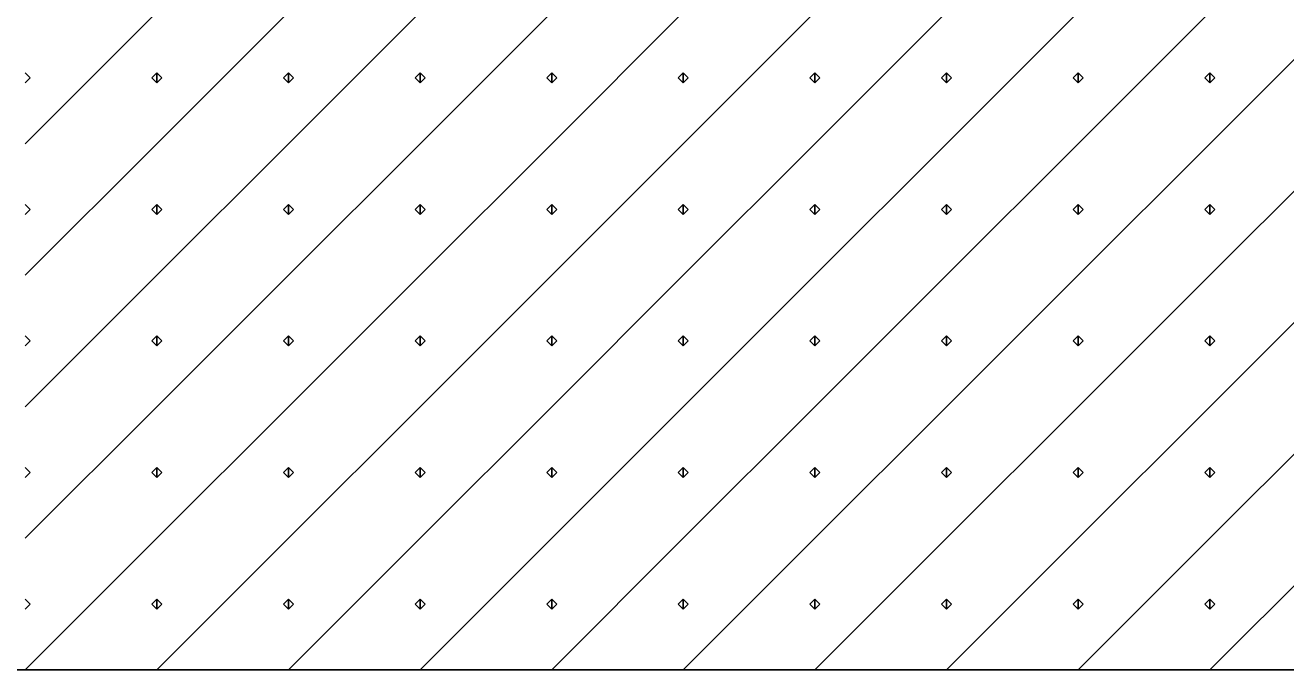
# Model space of a CAD drawing. Extents: x 1458 to 4498, y 17709 to 24109.
# Drawn here: x 2157.07 to 2198.5, y 17838.34 to 17859.54 of the extents above; entities that cross this region are included whole.
import ezdxf

# ---------------------------------------------------------------- set-up
doc = ezdxf.new("R2010")
doc.units = 0
doc.layers.add('P_TRAF_TCP_General', color=7, linetype='Continuous')

msp = doc.modelspace()

# ---------------------------------------------------------------- linework, layer by layer
at = {"layer": 'P_TRAF_TCP_General'}
for p, q in [((2157.069, 17855.647), (2161.395, 17859.974)), ((2161.395, 17855.647), (2165.721, 17859.974)), ((2165.721, 17855.647), (2170.048, 17859.974)), ((2170.048, 17855.647), (2174.374, 17859.974)), ((2174.374, 17855.647), (2178.7, 17859.974)), ((2178.7, 17855.647), (2183.027, 17859.974)), ((2183.027, 17855.647), (2187.353, 17859.974)), ((2187.353, 17855.647), (2191.679, 17859.974)), ((2191.679, 17855.647), (2196.006, 17859.974)), ((2196.006, 17855.647), (2200.332, 17859.974)), ((2157.069, 17857.974), (2157.233, 17857.81)), ((2161.231, 17857.81), (2161.395, 17857.974)), ((2161.395, 17857.647), (2161.395, 17857.974)), ((2161.395, 17857.647), (2161.395, 17857.974)), ((2161.395, 17857.974), (2161.559, 17857.81)), ((2165.557, 17857.81), (2165.721, 17857.974)), ((2165.721, 17857.647), (2165.721, 17857.974)), ((2165.721, 17857.647), (2165.721, 17857.974)), ((2165.721, 17857.974), (2165.885, 17857.81)), ((2169.884, 17857.81), (2170.048, 17857.974)), ((2170.048, 17857.647), (2170.048, 17857.974)), ((2170.048, 17857.647), (2170.048, 17857.974)), ((2170.048, 17857.974), (2170.212, 17857.81)), ((2174.21, 17857.81), (2174.374, 17857.974)), ((2174.374, 17857.647), (2174.374, 17857.974)), ((2174.374, 17857.647), (2174.374, 17857.974)), ((2174.374, 17857.974), (2174.538, 17857.81)), ((2178.536, 17857.81), (2178.7, 17857.974)), ((2178.7, 17857.647), (2178.7, 17857.974)), ((2178.7, 17857.647), (2178.7, 17857.974)), ((2178.7, 17857.974), (2178.864, 17857.81)), ((2182.863, 17857.81), (2183.027, 17857.974)), ((2183.027, 17857.647), (2183.027, 17857.974)), ((2183.027, 17857.647), (2183.027, 17857.974)), ((2183.027, 17857.974), (2183.191, 17857.81)), ((2187.189, 17857.81), (2187.353, 17857.974)), ((2187.353, 17857.647), (2187.353, 17857.974)), ((2187.353, 17857.647), (2187.353, 17857.974)), ((2187.353, 17857.974), (2187.517, 17857.81)), ((2191.515, 17857.81), (2191.679, 17857.974)), ((2191.679, 17857.647), (2191.679, 17857.974)), ((2191.679, 17857.647), (2191.679, 17857.974)), ((2191.679, 17857.974), (2191.843, 17857.81)), ((2195.842, 17857.81), (2196.006, 17857.974)), ((2196.006, 17857.647), (2196.006, 17857.974)), ((2196.006, 17857.647), (2196.006, 17857.974)), ((2196.006, 17857.974), (2196.17, 17857.81)), ((2157.233, 17857.81), (2157.069, 17857.646)), ((2161.395, 17857.646), (2161.231, 17857.81)), ((2161.559, 17857.81), (2161.395, 17857.646)), ((2165.721, 17857.646), (2165.557, 17857.81)), ((2165.885, 17857.81), (2165.721, 17857.646)), ((2170.048, 17857.646), (2169.884, 17857.81)), ((2170.212, 17857.81), (2170.048, 17857.646)), ((2174.374, 17857.646), (2174.21, 17857.81)), ((2174.538, 17857.81), (2174.374, 17857.646)), ((2178.7, 17857.646), (2178.536, 17857.81)), ((2178.864, 17857.81), (2178.7, 17857.646)), ((2183.027, 17857.646), (2182.863, 17857.81)), ((2183.191, 17857.81), (2183.027, 17857.646)), ((2187.353, 17857.646), (2187.189, 17857.81)), ((2187.517, 17857.81), (2187.353, 17857.646)), ((2191.679, 17857.646), (2191.515, 17857.81)), ((2191.843, 17857.81), (2191.679, 17857.646)), ((2196.006, 17857.646), (2195.842, 17857.81)), ((2196.17, 17857.81), (2196.006, 17857.646)), ((2157.069, 17851.321), (2161.395, 17855.647)), ((2161.395, 17851.321), (2165.721, 17855.647)), ((2165.721, 17851.321), (2170.048, 17855.647)), ((2170.048, 17851.321), (2174.374, 17855.647)), ((2174.374, 17851.321), (2178.7, 17855.647)), ((2178.7, 17851.321), (2183.027, 17855.647)), ((2183.027, 17851.321), (2187.353, 17855.647)), ((2187.353, 17851.321), (2191.679, 17855.647)), ((2191.679, 17851.321), (2196.006, 17855.647)), ((2196.006, 17851.321), (2200.332, 17855.647)), ((2157.069, 17853.648), (2157.233, 17853.484)), ((2157.233, 17853.484), (2157.069, 17853.32)), ((2161.231, 17853.484), (2161.395, 17853.648)), ((2161.395, 17853.32), (2161.231, 17853.484)), ((2161.395, 17853.32), (2161.395, 17853.648)), ((2161.395, 17853.32), (2161.395, 17853.648)), ((2161.395, 17853.648), (2161.559, 17853.484)), ((2161.559, 17853.484), (2161.395, 17853.32)), ((2165.557, 17853.484), (2165.721, 17853.648)), ((2165.721, 17853.32), (2165.557, 17853.484)), ((2165.721, 17853.32), (2165.721, 17853.648)), ((2165.721, 17853.32), (2165.721, 17853.648)), ((2165.721, 17853.648), (2165.885, 17853.484)), ((2165.885, 17853.484), (2165.721, 17853.32)), ((2169.884, 17853.484), (2170.048, 17853.648)), ((2170.048, 17853.32), (2169.884, 17853.484)), ((2170.048, 17853.32), (2170.048, 17853.648)), ((2170.048, 17853.32), (2170.048, 17853.648)), ((2170.048, 17853.648), (2170.212, 17853.484)), ((2170.212, 17853.484), (2170.048, 17853.32)), ((2174.21, 17853.484), (2174.374, 17853.648)), ((2174.374, 17853.32), (2174.21, 17853.484)), ((2174.374, 17853.32), (2174.374, 17853.648)), ((2174.374, 17853.32), (2174.374, 17853.648)), ((2174.374, 17853.648), (2174.538, 17853.484)), ((2174.538, 17853.484), (2174.374, 17853.32)), ((2178.536, 17853.484), (2178.7, 17853.648)), ((2178.7, 17853.32), (2178.536, 17853.484)), ((2178.7, 17853.32), (2178.7, 17853.648)), ((2178.7, 17853.32), (2178.7, 17853.648)), ((2178.7, 17853.648), (2178.864, 17853.484)), ((2178.864, 17853.484), (2178.7, 17853.32)), ((2182.863, 17853.484), (2183.027, 17853.648)), ((2183.027, 17853.32), (2182.863, 17853.484)), ((2183.027, 17853.32), (2183.027, 17853.648)), ((2183.027, 17853.32), (2183.027, 17853.648)), ((2183.027, 17853.648), (2183.191, 17853.484)), ((2183.191, 17853.484), (2183.027, 17853.32)), ((2187.189, 17853.484), (2187.353, 17853.648)), ((2187.353, 17853.32), (2187.189, 17853.484)), ((2187.353, 17853.32), (2187.353, 17853.648)), ((2187.353, 17853.32), (2187.353, 17853.648)), ((2187.353, 17853.648), (2187.517, 17853.484)), ((2187.517, 17853.484), (2187.353, 17853.32)), ((2191.515, 17853.484), (2191.679, 17853.648)), ((2191.679, 17853.32), (2191.515, 17853.484)), ((2191.679, 17853.32), (2191.679, 17853.648)), ((2191.679, 17853.32), (2191.679, 17853.648)), ((2191.679, 17853.648), (2191.843, 17853.484)), ((2191.843, 17853.484), (2191.679, 17853.32)), ((2195.842, 17853.484), (2196.006, 17853.648)), ((2196.006, 17853.32), (2195.842, 17853.484)), ((2196.006, 17853.32), (2196.006, 17853.648)), ((2196.006, 17853.32), (2196.006, 17853.648)), ((2196.006, 17853.648), (2196.17, 17853.484)), ((2196.17, 17853.484), (2196.006, 17853.32)), ((2157.069, 17846.995), (2161.395, 17851.321)), ((2161.395, 17846.995), (2165.721, 17851.321)), ((2165.721, 17846.995), (2170.048, 17851.321)), ((2170.048, 17846.995), (2174.374, 17851.321)), ((2174.374, 17846.995), (2178.7, 17851.321)), ((2178.7, 17846.995), (2183.027, 17851.321)), ((2183.027, 17846.995), (2187.353, 17851.321)), ((2187.353, 17846.995), (2191.679, 17851.321)), ((2191.679, 17846.995), (2196.006, 17851.321)), ((2196.006, 17846.995), (2200.332, 17851.321)), ((2157.069, 17849.322), (2157.233, 17849.158)), ((2161.231, 17849.158), (2161.395, 17849.322)), ((2161.395, 17848.994), (2161.395, 17849.322)), ((2161.395, 17848.994), (2161.395, 17849.322)), ((2161.395, 17849.322), (2161.559, 17849.158)), ((2165.557, 17849.158), (2165.721, 17849.322)), ((2165.721, 17848.994), (2165.721, 17849.322)), ((2165.721, 17848.994), (2165.721, 17849.322)), ((2165.721, 17849.322), (2165.885, 17849.158)), ((2169.884, 17849.158), (2170.048, 17849.322)), ((2170.048, 17848.994), (2170.048, 17849.322)), ((2170.048, 17848.994), (2170.048, 17849.322)), ((2170.048, 17849.322), (2170.212, 17849.158)), ((2174.21, 17849.158), (2174.374, 17849.322)), ((2174.374, 17848.994), (2174.374, 17849.322)), ((2174.374, 17848.994), (2174.374, 17849.322)), ((2174.374, 17849.322), (2174.538, 17849.158)), ((2178.536, 17849.158), (2178.7, 17849.322)), ((2178.7, 17848.994), (2178.7, 17849.322)), ((2178.7, 17848.994), (2178.7, 17849.322)), ((2178.7, 17849.322), (2178.864, 17849.158)), ((2182.863, 17849.158), (2183.027, 17849.322)), ((2183.027, 17848.994), (2183.027, 17849.322)), ((2183.027, 17848.994), (2183.027, 17849.322)), ((2183.027, 17849.322), (2183.191, 17849.158)), ((2187.189, 17849.158), (2187.353, 17849.322)), ((2187.353, 17848.994), (2187.353, 17849.322)), ((2187.353, 17848.994), (2187.353, 17849.322)), ((2187.353, 17849.322), (2187.517, 17849.158)), ((2191.515, 17849.158), (2191.679, 17849.322)), ((2191.679, 17848.994), (2191.679, 17849.322)), ((2191.679, 17848.994), (2191.679, 17849.322)), ((2191.679, 17849.322), (2191.843, 17849.158)), ((2195.842, 17849.158), (2196.006, 17849.322)), ((2196.006, 17848.994), (2196.006, 17849.322)), ((2196.006, 17848.994), (2196.006, 17849.322)), ((2196.006, 17849.322), (2196.17, 17849.158)), ((2157.233, 17849.158), (2157.069, 17848.994)), ((2161.395, 17848.994), (2161.231, 17849.158)), ((2161.559, 17849.158), (2161.395, 17848.994)), ((2165.721, 17848.994), (2165.557, 17849.158)), ((2165.885, 17849.158), (2165.721, 17848.994)), ((2170.048, 17848.994), (2169.884, 17849.158)), ((2170.212, 17849.158), (2170.048, 17848.994)), ((2174.374, 17848.994), (2174.21, 17849.158)), ((2174.538, 17849.158), (2174.374, 17848.994)), ((2178.7, 17848.994), (2178.536, 17849.158)), ((2178.864, 17849.158), (2178.7, 17848.994)), ((2183.027, 17848.994), (2182.863, 17849.158)), ((2183.191, 17849.158), (2183.027, 17848.994)), ((2187.353, 17848.994), (2187.189, 17849.158)), ((2187.517, 17849.158), (2187.353, 17848.994)), ((2191.679, 17848.994), (2191.515, 17849.158)), ((2191.843, 17849.158), (2191.679, 17848.994)), ((2196.006, 17848.994), (2195.842, 17849.158)), ((2196.17, 17849.158), (2196.006, 17848.994)), ((2157.069, 17842.668), (2161.395, 17846.995)), ((2161.395, 17842.668), (2165.721, 17846.995)), ((2165.721, 17842.668), (2170.048, 17846.995)), ((2170.048, 17842.668), (2174.374, 17846.995)), ((2174.374, 17842.668), (2178.7, 17846.995)), ((2178.7, 17842.668), (2183.027, 17846.995)), ((2183.027, 17842.668), (2187.353, 17846.995)), ((2187.353, 17842.668), (2191.679, 17846.995)), ((2191.679, 17842.668), (2196.006, 17846.995)), ((2196.006, 17842.668), (2200.332, 17846.995)), ((2157.069, 17844.996), (2157.233, 17844.832)), ((2157.233, 17844.832), (2157.069, 17844.668)), ((2161.231, 17844.832), (2161.395, 17844.996)), ((2161.395, 17844.668), (2161.231, 17844.832)), ((2161.395, 17844.668), (2161.395, 17844.996)), ((2161.395, 17844.668), (2161.395, 17844.996)), ((2161.395, 17844.996), (2161.559, 17844.832)), ((2161.559, 17844.832), (2161.395, 17844.668)), ((2165.557, 17844.832), (2165.721, 17844.996)), ((2165.721, 17844.668), (2165.557, 17844.832)), ((2165.721, 17844.668), (2165.721, 17844.996)), ((2165.721, 17844.668), (2165.721, 17844.996)), ((2165.721, 17844.996), (2165.885, 17844.832)), ((2165.885, 17844.832), (2165.721, 17844.668)), ((2169.884, 17844.832), (2170.048, 17844.996)), ((2170.048, 17844.668), (2169.884, 17844.832)), ((2170.048, 17844.668), (2170.048, 17844.996)), ((2170.048, 17844.668), (2170.048, 17844.996)), ((2170.048, 17844.996), (2170.212, 17844.832)), ((2170.212, 17844.832), (2170.048, 17844.668)), ((2174.21, 17844.832), (2174.374, 17844.996)), ((2174.374, 17844.668), (2174.21, 17844.832)), ((2174.374, 17844.668), (2174.374, 17844.996)), ((2174.374, 17844.668), (2174.374, 17844.996)), ((2174.374, 17844.996), (2174.538, 17844.832)), ((2174.538, 17844.832), (2174.374, 17844.668)), ((2178.536, 17844.832), (2178.7, 17844.996)), ((2178.7, 17844.668), (2178.536, 17844.832)), ((2178.7, 17844.668), (2178.7, 17844.996)), ((2178.7, 17844.668), (2178.7, 17844.996)), ((2178.7, 17844.996), (2178.864, 17844.832)), ((2178.864, 17844.832), (2178.7, 17844.668)), ((2182.863, 17844.832), (2183.027, 17844.996)), ((2183.027, 17844.668), (2182.863, 17844.832)), ((2183.027, 17844.668), (2183.027, 17844.996)), ((2183.027, 17844.668), (2183.027, 17844.996)), ((2183.027, 17844.996), (2183.191, 17844.832)), ((2183.191, 17844.832), (2183.027, 17844.668)), ((2187.189, 17844.832), (2187.353, 17844.996)), ((2187.353, 17844.668), (2187.189, 17844.832)), ((2187.353, 17844.668), (2187.353, 17844.996)), ((2187.353, 17844.668), (2187.353, 17844.996)), ((2187.353, 17844.996), (2187.517, 17844.832)), ((2187.517, 17844.832), (2187.353, 17844.668)), ((2191.515, 17844.832), (2191.679, 17844.996)), ((2191.679, 17844.668), (2191.515, 17844.832)), ((2191.679, 17844.668), (2191.679, 17844.996)), ((2191.679, 17844.668), (2191.679, 17844.996)), ((2191.679, 17844.996), (2191.843, 17844.832)), ((2191.843, 17844.832), (2191.679, 17844.668)), ((2195.842, 17844.832), (2196.006, 17844.996)), ((2196.006, 17844.668), (2195.842, 17844.832)), ((2196.006, 17844.668), (2196.006, 17844.996)), ((2196.006, 17844.668), (2196.006, 17844.996)), ((2196.006, 17844.996), (2196.17, 17844.832)), ((2196.17, 17844.832), (2196.006, 17844.668)), ((2157.069, 17838.342), (2161.395, 17842.668)), ((2161.395, 17838.342), (2165.721, 17842.668)), ((2165.721, 17838.342), (2170.048, 17842.668)), ((2170.048, 17838.342), (2174.374, 17842.668)), ((2174.374, 17838.342), (2178.7, 17842.668)), ((2178.7, 17838.342), (2183.027, 17842.668)), ((2183.027, 17838.342), (2187.353, 17842.668)), ((2187.353, 17838.342), (2191.679, 17842.668)), ((2191.679, 17838.342), (2196.006, 17842.668)), ((2196.006, 17838.342), (2200.332, 17842.668)), ((2157.069, 17840.669), (2157.233, 17840.505)), ((2157.233, 17840.505), (2157.069, 17840.341)), ((2161.231, 17840.505), (2161.395, 17840.669)), ((2161.395, 17840.341), (2161.231, 17840.505)), ((2161.395, 17840.341), (2161.395, 17840.669)), ((2161.395, 17840.341), (2161.395, 17840.669)), ((2161.395, 17840.669), (2161.559, 17840.505)), ((2161.559, 17840.505), (2161.395, 17840.341)), ((2165.557, 17840.505), (2165.721, 17840.669)), ((2165.721, 17840.341), (2165.557, 17840.505)), ((2165.721, 17840.341), (2165.721, 17840.669)), ((2165.721, 17840.341), (2165.721, 17840.669)), ((2165.721, 17840.669), (2165.885, 17840.505)), ((2165.885, 17840.505), (2165.721, 17840.341)), ((2169.884, 17840.505), (2170.048, 17840.669)), ((2170.048, 17840.341), (2169.884, 17840.505)), ((2170.048, 17840.341), (2170.048, 17840.669)), ((2170.048, 17840.341), (2170.048, 17840.669)), ((2170.048, 17840.669), (2170.212, 17840.505)), ((2170.212, 17840.505), (2170.048, 17840.341)), ((2174.21, 17840.505), (2174.374, 17840.669)), ((2174.374, 17840.341), (2174.21, 17840.505)), ((2174.374, 17840.341), (2174.374, 17840.669)), ((2174.374, 17840.341), (2174.374, 17840.669)), ((2174.374, 17840.669), (2174.538, 17840.505)), ((2174.538, 17840.505), (2174.374, 17840.341)), ((2178.536, 17840.505), (2178.7, 17840.669)), ((2178.7, 17840.341), (2178.536, 17840.505)), ((2178.7, 17840.341), (2178.7, 17840.669)), ((2178.7, 17840.341), (2178.7, 17840.669)), ((2178.7, 17840.669), (2178.864, 17840.505)), ((2178.864, 17840.505), (2178.7, 17840.341)), ((2182.863, 17840.505), (2183.027, 17840.669)), ((2183.027, 17840.341), (2182.863, 17840.505)), ((2183.027, 17840.341), (2183.027, 17840.669)), ((2183.027, 17840.341), (2183.027, 17840.669)), ((2183.027, 17840.669), (2183.191, 17840.505)), ((2183.191, 17840.505), (2183.027, 17840.341)), ((2187.189, 17840.505), (2187.353, 17840.669)), ((2187.353, 17840.341), (2187.189, 17840.505)), ((2187.353, 17840.341), (2187.353, 17840.669)), ((2187.353, 17840.341), (2187.353, 17840.669)), ((2187.353, 17840.669), (2187.517, 17840.505)), ((2187.517, 17840.505), (2187.353, 17840.341)), ((2191.515, 17840.505), (2191.679, 17840.669)), ((2191.679, 17840.341), (2191.515, 17840.505)), ((2191.679, 17840.341), (2191.679, 17840.669)), ((2191.679, 17840.341), (2191.679, 17840.669)), ((2191.679, 17840.669), (2191.843, 17840.505)), ((2191.843, 17840.505), (2191.679, 17840.341)), ((2195.842, 17840.505), (2196.006, 17840.669)), ((2196.006, 17840.341), (2195.842, 17840.505)), ((2196.006, 17840.341), (2196.006, 17840.669)), ((2196.006, 17840.341), (2196.006, 17840.669)), ((2196.006, 17840.669), (2196.17, 17840.505)), ((2196.17, 17840.505), (2196.006, 17840.341))]:
    msp.add_line(p, q, dxfattribs=at)
msp.add_lwpolyline([(2135.437, 17838.342), (2178.438, 17909.136), (2231.236, 17838.342)], close=True, dxfattribs=at)

doc.saveas('drawing.dxf')
